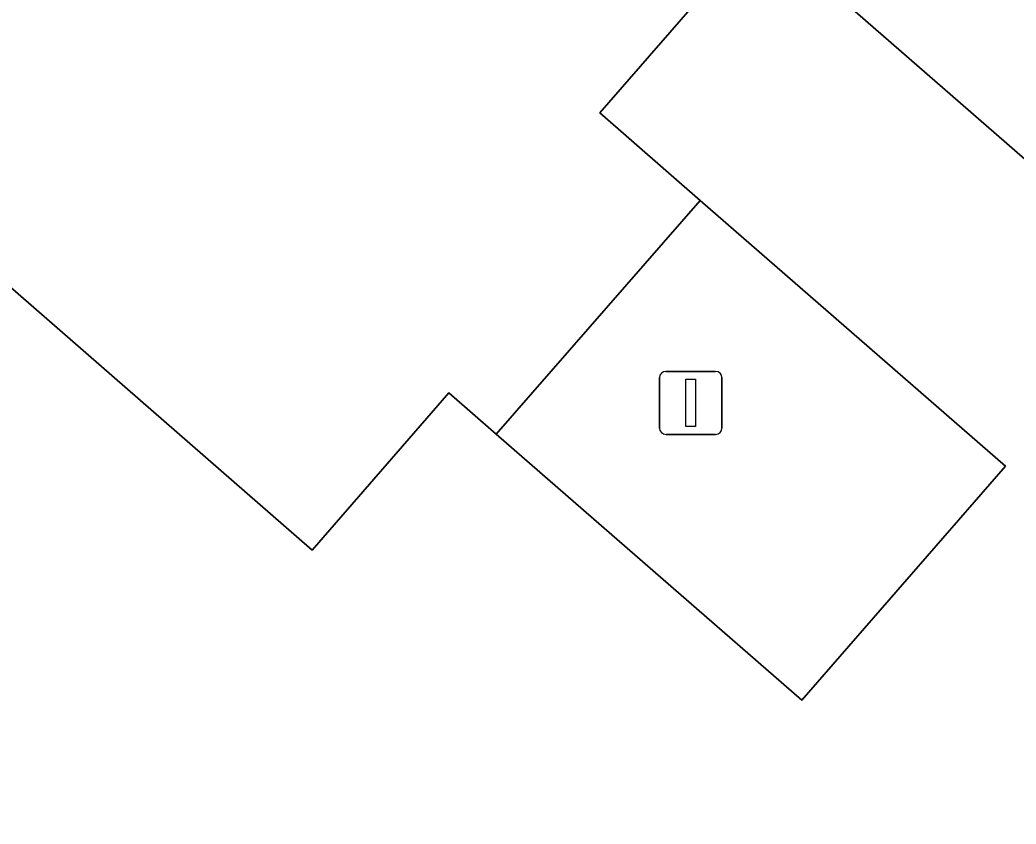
# Model space of a CAD drawing. Extents: x 158472 to 159562, y 388525 to 389606.
# Drawn here: x 158871.7 to 158887.51, y 388753.63 to 388766.38 of the extents above; entities that cross this region are included whole.
import ezdxf

# ---------------------------------------------------------------- set-up
doc = ezdxf.new("R2010")
doc.units = 0
for name, color, linetype in [('IMGEO_Lichtmast', 7, 'Continuous'), ('IMGEO_Pand', 7, 'Continuous'), ('IMGEO_Voetpad_open', 7, 'Continuous')]:
    doc.layers.add(name, color=color, linetype=linetype)

msp = doc.modelspace()

# ---------------------------------------------------------------- linework, layer by layer
at = {"layer": 'IMGEO_Lichtmast'}
for p, q in [((158881.951, 388760.811), (158882.741, 388760.811)), ((158882.741, 388760.811), (158881.951, 388760.811)), ((158881.851, 388759.911), (158881.851, 388760.711)), ((158881.851, 388760.711), (158881.851, 388759.911)), ((158882.841, 388760.711), (158882.841, 388759.911)), ((158882.841, 388759.911), (158882.841, 388760.711)), ((158882.741, 388759.811), (158881.951, 388759.811)), ((158881.951, 388759.811), (158882.741, 388759.811))]:
    msp.add_line(p, q, dxfattribs=at)
msp.add_lwpolyline([(158882.271, 388760.686), (158882.421, 388760.686), (158882.421, 388759.936), (158882.271, 388759.936), (158882.271, 388760.686)], dxfattribs=at)
for centre, start, end in [((158881.951, 388760.711), 90, 180), ((158881.951, 388760.711), 90, 180), ((158882.741, 388760.711), 0, 90), ((158882.741, 388760.711), 360, 90), ((158881.951, 388759.911), 180, 270), ((158881.951, 388759.911), 180, 270), ((158882.741, 388759.911), 270, 0), ((158882.741, 388759.911), 270, 0)]:
    msp.add_arc(centre, 0.1, start, end, dxfattribs=at)
at = {"layer": 'IMGEO_Pand'}
msp.add_lwpolyline([(158920.049, 388763.073), (158903.272, 388777.677), (158901.625, 388775.786), (158896.992, 388770.463), (158889.853, 388762.261), (158883.447, 388767.837), (158880.902, 388764.914), (158882.499, 388763.523), (158887.341, 388759.308), (158884.108, 388755.594), (158879.261, 388759.812), (158878.507, 388760.469), (158876.337, 388757.976), (158867.453, 388765.709), (158862.683, 388760.403), (158860.801, 388762.084), (158857.517, 388758.312), (158856.673, 388759.016), (158852.007, 388753.63)], dxfattribs=at)
at = {"layer": 'IMGEO_Voetpad_open'}
for points in [[(158896.992, 388770.463), (158894.607, 388772.504), (158890.988, 388768.428), (158879.294, 388778.679), (158877.157, 388780.522), (158876.002, 388779.209), (158873.175, 388775.995), (158883.447, 388767.837), (158889.853, 388762.261)], [(158873.175, 388775.995), (158865.568, 388767.347), (158867.453, 388765.709), (158876.337, 388757.976), (158878.507, 388760.469), (158879.261, 388759.812), (158882.499, 388763.523), (158880.902, 388764.914), (158883.447, 388767.837)], [(158882.499, 388763.523), (158879.261, 388759.812), (158884.108, 388755.594), (158887.341, 388759.308)]]:
    msp.add_lwpolyline(points, close=True, dxfattribs=at)

doc.saveas('drawing.dxf')
